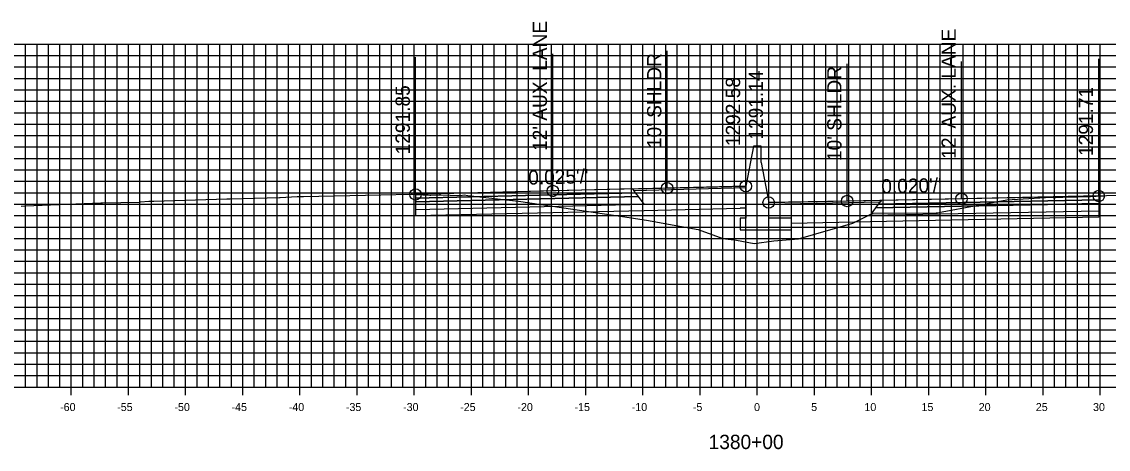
# Model space of a CAD drawing. Extents: x 674939 to 678919, y 750652 to 765176.
# Drawn here: x 678674.2 to 678769.2, y 755127.1 to 755164.5 of the extents above; entities that cross this region are included whole.
import ezdxf

# ---------------------------------------------------------------- set-up
doc = ezdxf.new("R2010")
doc.units = 0
for name, color, linetype in [('R_Alt Surface', 7, 'Continuous'), ('R_Axis', 7, 'Continuous'), ('R_Axis Annot', 7, 'Continuous'), ('R_Exist Surface', 7, 'Continuous'), ('R_Fin Surface', 7, 'Continuous'), ('R_Grid', 7, 'Continuous'), ('R_No Plot', 7, 'Continuous'), ('R_Proposed Road', 7, 'Continuous'), ('R_Xsect Elev', 7, 'Continuous'), ('R_Xsect Slope', 7, 'Continuous')]:
    doc.layers.add(name, color=color, linetype=linetype)

msp = doc.modelspace()

# ---------------------------------------------------------------- linework, layer by layer
at = {"layer": 'R_Alt Surface'}
for points in [[(678708.644, 755149.074), (678708.644, 755148.744), (678728.144, 755149.209), (678727.894, 755149.544)], [(678708.644, 755148.744), (678708.644, 755148.084), (678728.644, 755148.539), (678728.144, 755149.209)], [(678768.4, 755148.604), (678768.4, 755147.944), (678748.4, 755147.544), (678748.9, 755148.214)], [(678768.4, 755148.934), (678768.4, 755148.604), (678748.9, 755148.214), (678749.15, 755148.549)]]:
    msp.add_lwpolyline(points, close=True, dxfattribs=at)
for points in [[(678708.644, 755148.084), (678708.644, 755147.544), (678728.644, 755147.999), (678737.033, 755148.19)], [(678737.534, 755148.201), (678737.033, 755148.19)], [(678768.4, 755147.944), (678768.4, 755147.404), (678748.4, 755147.004), (678741.533, 755146.867)]]:
    msp.add_lwpolyline(points, dxfattribs=at)
at = {"layer": 'R_Axis'}
for p, q in [((678638.533, 755132.551), (678838.533, 755132.551)), ((678678.533, 755131.851), (678678.533, 755133.251)), ((678683.533, 755131.851), (678683.533, 755133.251)), ((678688.533, 755131.851), (678688.533, 755133.251)), ((678693.533, 755131.851), (678693.533, 755133.251)), ((678698.533, 755131.851), (678698.533, 755133.251)), ((678703.533, 755131.851), (678703.533, 755133.251)), ((678708.533, 755131.851), (678708.533, 755133.251)), ((678713.533, 755131.851), (678713.533, 755133.251)), ((678718.533, 755131.851), (678718.533, 755133.251)), ((678723.533, 755131.851), (678723.533, 755133.251)), ((678728.533, 755131.851), (678728.533, 755133.251)), ((678733.533, 755131.851), (678733.533, 755133.251)), ((678738.533, 755131.851), (678738.533, 755133.251)), ((678743.533, 755131.851), (678743.533, 755133.251)), ((678748.533, 755131.851), (678748.533, 755133.251)), ((678753.533, 755131.851), (678753.533, 755133.251)), ((678758.533, 755131.851), (678758.533, 755133.251)), ((678763.533, 755131.851), (678763.533, 755133.251)), ((678768.533, 755131.851), (678768.533, 755133.251))]:
    msp.add_line(p, q, dxfattribs=at)
at = {"layer": 'R_Exist Surface'}
msp.add_lwpolyline([(678674.153, 755148.378), (678674.533, 755148.393), (678681.117, 755148.668), (678681.26, 755148.672), (678684.457, 755148.732), (678684.517, 755148.732), (678684.598, 755148.738), (678685.317, 755148.802), (678685.35, 755148.804), (678685.364, 755148.805), (678685.745, 755148.818), (678692.141, 755149.017), (678692.426, 755149.024), (678696.753, 755149.141), (678696.788, 755149.143), (678698.294, 755149.207), (678698.841, 755149.218), (678705.613, 755149.367), (678708.246, 755149.417), (678708.371, 755149.417), (678708.644, 755149.404), (678708.65, 755149.404), (678709.882, 755149.348), (678709.965, 755149.345), (678709.989, 755149.347), (678710.742, 755149.362), (678710.813, 755149.358), (678712.506, 755149.293), (678712.553, 755149.292), (678712.576, 755149.297), (678712.909, 755149.355), (678713.227, 755149.318), (678717.652, 755148.811), (678726.94, 755147.426), (678729.022, 755147.115), (678730.124, 755146.915), (678733.35, 755146.319), (678735.532, 755145.548), (678736.708, 755145.39), (678738.261, 755145.105), (678739.991, 755145.34), (678742.138, 755145.508), (678746.903, 755146.9), (678748.362, 755147.612), (678748.672, 755147.77), (678754.183, 755147.802), (678754.299, 755147.804), (678754.715, 755147.883), (678760.349, 755148.938), (678761.299, 755148.99), (678764.227, 755149.162), (678764.258, 755149.157), (678764.329, 755149.152), (678764.469, 755149.117), (678764.65, 755149.127), (678765.908, 755149.185), (678766.45, 755149.204), (678767.429, 755149.216), (678767.67, 755149.222), (678768.178, 755149.252), (678768.4, 755149.264), (678768.871, 755149.291), (678769.07, 755149.302), (678771.028, 755149.322)], dxfattribs=at)
at = {"layer": 'R_Fin Surface'}
for points in [[(678737.533, 755150.126), (678730.644, 755149.954), (678720.644, 755149.704), (678708.644, 755149.404)], [(678768.4, 755149.264), (678756.4, 755149.024), (678746.4, 755148.824), (678739.533, 755148.687)]]:
    msp.add_lwpolyline(points, dxfattribs=at)
for points in [[(678708.644, 755149.404), (678708.644, 755149.074), (678727.894, 755149.544), (678727.644, 755149.879)], [(678727.644, 755149.879), (678737.533, 755150.126), (678737.537, 755149.968), (678727.764, 755149.719)], [(678749.281, 755148.725), (678739.533, 755148.53), (678739.533, 755148.687), (678749.4, 755148.884)], [(678768.4, 755149.264), (678768.4, 755148.934), (678749.15, 755148.549), (678749.4, 755148.884)]]:
    msp.add_lwpolyline(points, close=True, dxfattribs=at)
at = {"layer": 'R_Grid'}
for p, q in [((678638.533, 755162.551), (678838.533, 755162.551)), ((678674.533, 755132.551), (678674.533, 755162.551)), ((678675.533, 755132.551), (678675.533, 755162.551)), ((678676.533, 755132.551), (678676.533, 755162.551)), ((678677.533, 755132.551), (678677.533, 755162.551)), ((678678.533, 755132.551), (678678.533, 755162.551)), ((678679.533, 755132.551), (678679.533, 755162.551)), ((678680.533, 755132.551), (678680.533, 755162.551)), ((678681.533, 755132.551), (678681.533, 755162.551)), ((678682.533, 755132.551), (678682.533, 755162.551)), ((678683.533, 755132.551), (678683.533, 755162.551)), ((678684.533, 755132.551), (678684.533, 755162.551)), ((678685.533, 755132.551), (678685.533, 755162.551)), ((678686.533, 755132.551), (678686.533, 755162.551)), ((678687.533, 755132.551), (678687.533, 755162.551)), ((678688.533, 755132.551), (678688.533, 755162.551)), ((678689.533, 755132.551), (678689.533, 755162.551)), ((678690.533, 755132.551), (678690.533, 755162.551)), ((678691.533, 755132.551), (678691.533, 755162.551)), ((678692.533, 755132.551), (678692.533, 755162.551)), ((678693.533, 755132.551), (678693.533, 755162.551)), ((678694.533, 755132.551), (678694.533, 755162.551)), ((678695.533, 755132.551), (678695.533, 755162.551)), ((678696.533, 755132.551), (678696.533, 755162.551)), ((678697.533, 755132.551), (678697.533, 755162.551)), ((678698.533, 755132.551), (678698.533, 755162.551)), ((678699.533, 755132.551), (678699.533, 755162.551)), ((678700.533, 755132.551), (678700.533, 755162.551)), ((678701.533, 755132.551), (678701.533, 755162.551)), ((678702.533, 755132.551), (678702.533, 755162.551)), ((678703.533, 755132.551), (678703.533, 755162.551)), ((678704.533, 755132.551), (678704.533, 755162.551)), ((678705.533, 755132.551), (678705.533, 755162.551)), ((678706.533, 755132.551), (678706.533, 755162.551)), ((678707.533, 755132.551), (678707.533, 755162.551)), ((678708.533, 755132.551), (678708.533, 755162.551)), ((678709.533, 755132.551), (678709.533, 755162.551)), ((678710.533, 755132.551), (678710.533, 755162.551)), ((678711.533, 755132.551), (678711.533, 755162.551)), ((678712.533, 755132.551), (678712.533, 755162.551)), ((678713.533, 755132.551), (678713.533, 755162.551)), ((678714.533, 755132.551), (678714.533, 755162.551)), ((678715.533, 755132.551), (678715.533, 755162.551)), ((678716.533, 755132.551), (678716.533, 755162.551)), ((678717.533, 755132.551), (678717.533, 755162.551)), ((678718.533, 755132.551), (678718.533, 755162.551)), ((678719.533, 755132.551), (678719.533, 755162.551)), ((678720.533, 755132.551), (678720.533, 755162.551)), ((678721.533, 755132.551), (678721.533, 755162.551)), ((678722.533, 755132.551), (678722.533, 755162.551)), ((678723.533, 755132.551), (678723.533, 755162.551)), ((678724.533, 755132.551), (678724.533, 755162.551)), ((678725.533, 755132.551), (678725.533, 755162.551)), ((678726.533, 755132.551), (678726.533, 755162.551)), ((678727.533, 755132.551), (678727.533, 755162.551)), ((678728.533, 755132.551), (678728.533, 755162.551)), ((678729.533, 755132.551), (678729.533, 755162.551)), ((678730.533, 755132.551), (678730.533, 755162.551)), ((678731.533, 755132.551), (678731.533, 755162.551)), ((678732.533, 755132.551), (678732.533, 755162.551)), ((678733.533, 755132.551), (678733.533, 755162.551)), ((678734.533, 755132.551), (678734.533, 755162.551)), ((678735.533, 755132.551), (678735.533, 755162.551)), ((678736.533, 755132.551), (678736.533, 755162.551)), ((678737.533, 755132.551), (678737.533, 755162.551)), ((678738.533, 755132.551), (678738.533, 755162.551)), ((678739.533, 755132.551), (678739.533, 755162.551)), ((678740.533, 755132.551), (678740.533, 755162.551)), ((678741.533, 755132.551), (678741.533, 755162.551)), ((678742.533, 755132.551), (678742.533, 755162.551)), ((678743.533, 755132.551), (678743.533, 755162.551)), ((678744.533, 755132.551), (678744.533, 755162.551)), ((678745.533, 755132.551), (678745.533, 755162.551)), ((678746.533, 755132.551), (678746.533, 755162.551)), ((678747.533, 755132.551), (678747.533, 755162.551)), ((678748.533, 755132.551), (678748.533, 755162.551)), ((678749.533, 755132.551), (678749.533, 755162.551)), ((678750.533, 755132.551), (678750.533, 755162.551)), ((678751.533, 755132.551), (678751.533, 755162.551)), ((678752.533, 755132.551), (678752.533, 755162.551)), ((678753.533, 755132.551), (678753.533, 755162.551)), ((678754.533, 755132.551), (678754.533, 755162.551)), ((678755.533, 755132.551), (678755.533, 755162.551)), ((678756.533, 755132.551), (678756.533, 755162.551)), ((678757.533, 755132.551), (678757.533, 755162.551)), ((678758.533, 755132.551), (678758.533, 755162.551)), ((678759.533, 755132.551), (678759.533, 755162.551)), ((678760.533, 755132.551), (678760.533, 755162.551)), ((678761.533, 755132.551), (678761.533, 755162.551)), ((678762.533, 755132.551), (678762.533, 755162.551)), ((678763.533, 755132.551), (678763.533, 755162.551)), ((678764.533, 755132.551), (678764.533, 755162.551)), ((678765.533, 755132.551), (678765.533, 755162.551)), ((678766.533, 755132.551), (678766.533, 755162.551)), ((678767.533, 755132.551), (678767.533, 755162.551)), ((678768.533, 755132.551), (678768.533, 755162.551)), ((678638.533, 755161.551), (678838.533, 755161.551)), ((678638.533, 755160.551), (678838.533, 755160.551)), ((678638.533, 755159.551), (678838.533, 755159.551)), ((678638.533, 755158.551), (678838.533, 755158.551)), ((678638.533, 755157.551), (678838.533, 755157.551)), ((678638.533, 755156.551), (678838.533, 755156.551)), ((678638.533, 755155.551), (678838.533, 755155.551)), ((678638.533, 755154.551), (678838.533, 755154.551)), ((678638.533, 755153.551), (678838.533, 755153.551)), ((678638.533, 755152.551), (678838.533, 755152.551)), ((678638.533, 755151.551), (678838.533, 755151.551)), ((678638.533, 755150.551), (678838.533, 755150.551)), ((678638.533, 755149.551), (678838.533, 755149.551)), ((678638.533, 755148.551), (678838.533, 755148.551)), ((678638.533, 755147.551), (678838.533, 755147.551)), ((678638.533, 755146.551), (678838.533, 755146.551)), ((678638.533, 755145.551), (678838.533, 755145.551)), ((678638.533, 755144.551), (678838.533, 755144.551)), ((678638.533, 755143.551), (678838.533, 755143.551)), ((678638.533, 755142.551), (678838.533, 755142.551)), ((678638.533, 755141.551), (678838.533, 755141.551)), ((678638.533, 755140.551), (678838.533, 755140.551)), ((678638.533, 755139.551), (678838.533, 755139.551)), ((678638.533, 755138.551), (678838.533, 755138.551)), ((678638.533, 755137.551), (678838.533, 755137.551)), ((678638.533, 755136.551), (678838.533, 755136.551)), ((678638.533, 755135.551), (678838.533, 755135.551)), ((678638.533, 755134.551), (678838.533, 755134.551)), ((678638.533, 755133.551), (678838.533, 755133.551)), ((678638.533, 755132.551), (678838.533, 755132.551))]:
    msp.add_line(p, q, dxfattribs=at)
at = {"layer": 'R_No Plot'}
for centre in [(678737.533, 755150.126), (678708.644, 755149.404), (678720.644, 755149.704), (678730.644, 755149.954), (678756.4, 755149.024), (678768.4, 755149.264), (678739.533, 755148.687), (678746.4, 755148.824)]:
    msp.add_circle(centre, 0.5, dxfattribs=at)
at = {"layer": 'R_Proposed Road'}
for points in [[(678738.203, 755153.626), (678737.533, 755150.126)], [(678738.863, 755152.187), (678738.863, 755153.626), (678738.203, 755153.626), (678738.203, 755153.626)], [(678738.863, 755152.187), (678739.533, 755148.687)], [(678737.533, 755150.126), (678737.533, 755147.312), (678737.033, 755147.312), (678737.033, 755146.312), (678741.533, 755146.312), (678741.533, 755147.312), (678739.533, 755147.312), (678739.533, 755148.687)]]:
    msp.add_lwpolyline(points, dxfattribs=at)
at = {"layer": 'R_Xsect Elev'}
for p, q in [((678730.644, 755149.954), (678730.644, 755161.954)), ((678737.533, 755150.126), (678737.533, 755162.126)), ((678708.644, 755149.404), (678708.644, 755161.404)), ((678720.644, 755149.704), (678720.644, 755161.704)), ((678756.4, 755149.024), (678756.4, 755161.024)), ((678768.4, 755149.264), (678768.4, 755161.264)), ((678739.533, 755148.687), (678739.533, 755160.687)), ((678746.4, 755148.824), (678746.4, 755160.824))]:
    msp.add_line(p, q, dxfattribs=at)

# ---------------------------------------------------------------- texts
at = {"layer": 'R_Axis Annot'}
for s, height, p in [('-60', 0.7, (678677.552, 755130.451)), ('-55', 0.7, (678682.546, 755130.451)), ('-50', 0.7, (678687.552, 755130.451)), ('-45', 0.7, (678692.546, 755130.451)), ('-40', 0.7, (678697.552, 755130.451)), ('-35', 0.7, (678702.546, 755130.451)), ('-30', 0.7, (678707.552, 755130.451)), ('-25', 0.7, (678712.546, 755130.451)), ('-20', 0.7, (678717.552, 755130.451)), ('-15', 0.7, (678722.546, 755130.451)), ('-10', 0.7, (678727.552, 755130.451)), ('-5', 0.7, (678732.896, 755130.451)), ('0', 0.7, (678738.252, 755130.451)), ('5', 0.7, (678743.246, 755130.451)), ('10', 0.7, (678747.902, 755130.451)), ('15', 0.7, (678752.896, 755130.451)), ('20', 0.7, (678757.902, 755130.451)), ('25', 0.7, (678762.896, 755130.451)), ('30', 0.7, (678767.902, 755130.451)), ('1380+00', 1.25, (678734.281, 755127.126))]:
    msp.add_text(s, height=height, dxfattribs=at).set_placement(p)
at = {"layer": 'R_Xsect Elev'}
for s, p in [("12' AUX. LANE", (678720.144, 755153.204)), ("12' AUX. LANE", (678755.9, 755152.524)), ("10' SHLDR", (678730.144, 755153.454)), ('1291.14', (678739.033, 755154.197)), ("10' SHLDR", (678745.9, 755152.324)), ('1292.58', (678737.033, 755153.626)), ('1291.85', (678708.144, 755152.904)), ('1291.71', (678767.9, 755152.764))]:
    msp.add_text(s, height=1.25, rotation=90, dxfattribs=at).set_placement(p)
at = {"layer": 'R_Xsect Slope'}
for s, rotation, p in [("0.025'/'", 1.43208, (678718.512, 755150.251)), ("0.020'/'", 1.14576, (678749.393, 755149.484))]:
    msp.add_text(s, height=1.25, rotation=rotation, dxfattribs=at).set_placement(p)

doc.saveas('drawing.dxf')
